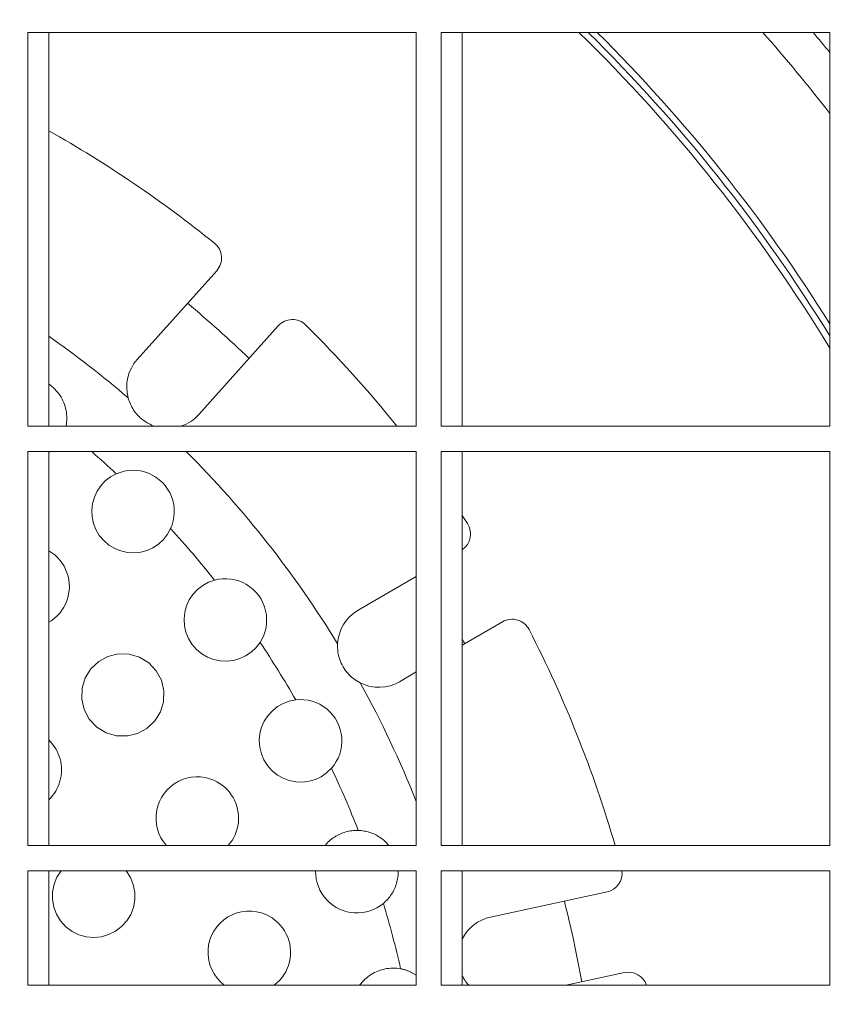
# Model space of a CAD drawing. Header units: metres. Extents: x 1306 to 1412, y -79 to 41.
# Tile 362 of 656: x 1360.8785 to 1360.9433, y -16.9475 to -16.87. Entities that reach past the tile are written whole.
import ezdxf

# ---------------------------------------------------------------- set-up
doc = ezdxf.new("R2010")
doc.units = ezdxf.units.M
doc.header["$PDMODE"] = 65
doc.linetypes.add('AUSGEZOGEN', pattern=[0])
doc.layers.add('XR$3$Maßlinie 1_50', color=7, linetype='AUSGEZOGEN', lineweight=25)
doc.layers.add('XR$4$Möblierung', color=4, linetype='AUSGEZOGEN', lineweight=13)
doc.styles.add('ARIAL', font='arial.ttf')
doc.dimstyles.new('DIMSTYLE_11', dxfattribs={"dimtxt": 0.15, "dimasz": 0.03000000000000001, "dimexe": 0, "dimexo": 0, "dimgap": 0.075, "dimtad": 2, "dimrnd": 0.005, "dimzin": 4, "dimdsep": 46, "dimtxsty": 'ARIAL', "dimblk1": 'ALL_ML_STRICH', "dimblk2": 'ALL_ML_STRICH', "dimsah": 1, "dimcen": 0, "dimclrd": 3, "dimclre": 3, "dimclrt": 3, "dimadec": 0, "dimazin": 0, "dimtfac": 1, "dimtdec": 0, "dimtix": 1, "dimtmove": 2, "dimatfit": 3, "dimfxl": 0, "dimtzin": 0, "dimlwd": 0, "dimlwe": 25, "dimarcsym": 0})
doc.dimstyles.new('DIMSTYLE_12', dxfattribs={"dimtxt": 0.15, "dimasz": 0.03000000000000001, "dimexe": 0, "dimexo": 0, "dimgap": 0.075, "dimtad": 2, "dimdec": 3, "dimrnd": 0.005, "dimzin": 4, "dimdsep": 46, "dimtxsty": 'ARIAL', "dimblk1": 'ALL_ML_STRICH', "dimblk2": 'ALL_ML_STRICH', "dimsah": 1, "dimcen": 0, "dimclrd": 3, "dimclre": 3, "dimclrt": 3, "dimadec": 0, "dimazin": 0, "dimtfac": 1, "dimtdec": 0, "dimtix": 1, "dimtmove": 2, "dimatfit": 3, "dimfxl": 0, "dimtzin": 0, "dimlwd": 0, "dimlwe": 25, "dimarcsym": 0})
doc.dimstyles.new('DIMSTYLE_24', dxfattribs={"dimtxt": 0.225, "dimasz": 0.15, "dimexe": 0, "dimexo": 0, "dimgap": 0.1125, "dimtad": 2, "dimrnd": 0.005, "dimzin": 4, "dimdsep": 46, "dimtxsty": 'ARIAL', "dimblk1": 'ALL_ML_STRICH', "dimblk2": 'ALL_ML_STRICH', "dimsah": 1, "dimcen": 0, "dimclrd": 3, "dimclre": 3, "dimclrt": 3, "dimadec": 0, "dimazin": 0, "dimtfac": 1, "dimtdec": 0, "dimtix": 1, "dimtmove": 2, "dimatfit": 3, "dimfxl": 0, "dimtzin": 0, "dimlwd": 0, "dimlwe": 25, "dimarcsym": 0})
doc.dimstyles.new('DIMSTYLE_6', dxfattribs={"dimtxt": 0.15, "dimasz": 0.15, "dimexe": 0, "dimexo": 0, "dimgap": 0.075, "dimtad": 2, "dimrnd": 0.005, "dimzin": 4, "dimdsep": 46, "dimtxsty": 'ARIAL', "dimblk1": 'ALL_ML_STRICH', "dimblk2": 'ALL_ML_STRICH', "dimsah": 1, "dimcen": 0, "dimclrd": 3, "dimclre": 3, "dimclrt": 3, "dimadec": 0, "dimazin": 0, "dimtfac": 1, "dimtdec": 0, "dimtix": 1, "dimtmove": 2, "dimatfit": 3, "dimfxl": 0, "dimtzin": 0, "dimlwd": 0, "dimlwe": 25, "dimarcsym": 0})
doc.dimstyles.new('DIMSTYLE_9', dxfattribs={"dimtxt": 0.15, "dimasz": 0.03000000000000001, "dimexe": 0, "dimexo": 0, "dimgap": 0.075, "dimtad": 2, "dimdec": 1, "dimlfac": 100, "dimrnd": 0.5, "dimzin": 4, "dimdsep": 46, "dimtxsty": 'ARIAL', "dimblk1": 'ALL_ML_STRICH', "dimblk2": 'ALL_ML_STRICH', "dimsah": 1, "dimcen": 0, "dimclrd": 3, "dimclre": 3, "dimclrt": 3, "dimadec": 0, "dimazin": 0, "dimtfac": 1, "dimtdec": 0, "dimtix": 1, "dimtmove": 2, "dimatfit": 3, "dimfxl": 0, "dimtvp": 1.2, "dimtzin": 0, "dimlwd": 0, "dimlwe": 25, "dimarcsym": 0})

# ---------------------------------------------------------------- blocks, each defined once
blk = doc.blocks.new('ALL_ML_STRICH')
at = {"color": 0, "linetype": 'ByBlock', "lineweight": -2}
for p, q in [((0, -0.5), (0, 0.5)), ((-0.3, -0.3), (0.3, 0.3)), ((-1, 0), (0.5, 0))]:
    blk.add_line(p, q, dxfattribs=at)
blk = doc.blocks.new('*D765')
at = {"layer": 'DEFPOINTS', "color": 3, "linetype": 'AUSGEZOGEN', "lineweight": 25, "transparency": 33554687}
for p in [(1342.770147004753, -10.15909497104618), (1342.770147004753, -20.11080697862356), (1361.060147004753, -20.30015715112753)]:
    blk.add_point(p, dxfattribs=at)
at = {"layer": 'XR$3$Maßlinie 1_50', "color": 3, "linetype": 'AUSGEZOGEN', "lineweight": -2, "transparency": 33554687}
for p, q in [((1342.770147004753, -10.20909497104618), (1342.770147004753, -10.15909497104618)), ((1342.770147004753, -10.15909497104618), (1361.060147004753, -10.15909497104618)), ((1361.060147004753, -10.20909497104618), (1361.060147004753, -10.15909497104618))]:
    blk.add_line(p, q, dxfattribs=at)
at = {"layer": 'XR$3$Maßlinie 1_50', "color": 3, "linetype": 'AUSGEZOGEN', "lineweight": 25, "transparency": 33554687, "xscale": 0.03000000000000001, "yscale": 0.03000000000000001, "zscale": 0.03000000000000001, "rotation": 180}
blk.add_blockref('ALL_ML_STRICH', (1342.770147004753, -10.15909497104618), dxfattribs=at)
at = {"layer": 'XR$3$Maßlinie 1_50', "color": 3, "linetype": 'AUSGEZOGEN', "lineweight": 25, "transparency": 33554687, "xscale": 0.03000000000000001, "yscale": 0.03000000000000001, "zscale": 0.03000000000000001}
blk.add_blockref('ALL_ML_STRICH', (1361.060147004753, -10.15909497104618), dxfattribs=at)
at = {"layer": 'XR$3$Maßlinie 1_50', "color": 3, "linetype": 'AUSGEZOGEN', "lineweight": 25, "transparency": 33554687, "insert": (1351.919076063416, -10.03153699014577), "char_height": 0.15, "width": 0.6, "attachment_point": 5, "style": 'ARIAL'}
blk.add_mtext('\\W0.80;\\A1;{\\A1;{18.29\\H0.099000;\\S^ ;}}', dxfattribs=at)
blk = doc.blocks.new('*D766')
at = {"layer": 'DEFPOINTS', "color": 3, "linetype": 'AUSGEZOGEN', "lineweight": 25, "transparency": 33554687}
for p in [(1361.060147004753, -10.15909497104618), (1361.240147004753, -20.27659746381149), (1361.060147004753, -20.30015715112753)]:
    blk.add_point(p, dxfattribs=at)
at = {"layer": 'XR$3$Maßlinie 1_50', "color": 3, "linetype": 'AUSGEZOGEN', "lineweight": -2, "transparency": 33554687}
for p, q in [((1361.060147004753, -10.20909497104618), (1361.060147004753, -10.15909497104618)), ((1361.060147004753, -10.15909497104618), (1361.240147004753, -10.15909497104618)), ((1361.240147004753, -10.20909497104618), (1361.240147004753, -10.15909497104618))]:
    blk.add_line(p, q, dxfattribs=at)
at = {"layer": 'XR$3$Maßlinie 1_50', "color": 3, "linetype": 'AUSGEZOGEN', "lineweight": 25, "transparency": 33554687, "xscale": 0.03000000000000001, "yscale": 0.03000000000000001, "zscale": 0.03000000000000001, "rotation": 180}
blk.add_blockref('ALL_ML_STRICH', (1361.060147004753, -10.15909497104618), dxfattribs=at)
at = {"layer": 'XR$3$Maßlinie 1_50', "color": 3, "linetype": 'AUSGEZOGEN', "lineweight": 25, "transparency": 33554687, "xscale": 0.03000000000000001, "yscale": 0.03000000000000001, "zscale": 0.03000000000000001}
blk.add_blockref('ALL_ML_STRICH', (1361.240147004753, -10.15909497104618), dxfattribs=at)
at = {"layer": 'XR$3$Maßlinie 1_50', "color": 3, "linetype": 'AUSGEZOGEN', "lineweight": 25, "transparency": 33554687, "insert": (1361.144597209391, -10.01653699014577), "char_height": 0.15, "width": 0.4799999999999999, "attachment_point": 5, "style": 'ARIAL'}
blk.add_mtext('\\W0.80;\\A1;{\\A1;{18\\H0.099000;\\S^ ;}}', dxfattribs=at)
blk = doc.blocks.new('*D782')
at = {"layer": 'DEFPOINTS', "color": 3, "linetype": 'AUSGEZOGEN', "lineweight": 25, "transparency": 33554687}
for p in [(1343.120147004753, -10.95909497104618), (1343.120147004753, -20.11122102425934), (1361.060147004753, -20.50340109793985)]:
    blk.add_point(p, dxfattribs=at)
at = {"layer": 'XR$3$Maßlinie 1_50', "color": 3, "linetype": 'AUSGEZOGEN', "lineweight": -2, "transparency": 33554687}
for p, q in [((1343.120147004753, -11.00909497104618), (1343.120147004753, -10.95909497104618)), ((1343.120147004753, -10.95909497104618), (1361.060147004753, -10.95909497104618)), ((1361.060147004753, -11.00909497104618), (1361.060147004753, -10.95909497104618))]:
    blk.add_line(p, q, dxfattribs=at)
at = {"layer": 'XR$3$Maßlinie 1_50', "color": 3, "linetype": 'AUSGEZOGEN', "lineweight": 25, "transparency": 33554687, "xscale": 0.03000000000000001, "yscale": 0.03000000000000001, "zscale": 0.03000000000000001, "rotation": 180}
blk.add_blockref('ALL_ML_STRICH', (1343.120147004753, -10.95909497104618), dxfattribs=at)
at = {"layer": 'XR$3$Maßlinie 1_50', "color": 3, "linetype": 'AUSGEZOGEN', "lineweight": 25, "transparency": 33554687, "xscale": 0.03000000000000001, "yscale": 0.03000000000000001, "zscale": 0.03000000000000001}
blk.add_blockref('ALL_ML_STRICH', (1361.060147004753, -10.95909497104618), dxfattribs=at)
at = {"layer": 'XR$3$Maßlinie 1_50', "color": 3, "linetype": 'AUSGEZOGEN', "lineweight": 25, "transparency": 33554687, "insert": (1352.094444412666, -10.83153699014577), "char_height": 0.15, "width": 0.6, "attachment_point": 5, "style": 'ARIAL'}
blk.add_mtext('\\W0.80;\\A1;{\\A1;{17.94\\H0.099000;\\S^ ;}}', dxfattribs=at)
blk = doc.blocks.new('*D783')
at = {"layer": 'DEFPOINTS', "color": 3, "linetype": 'AUSGEZOGEN', "lineweight": 25, "transparency": 33554687}
for p in [(1361.060147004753, -10.95909497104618), (1361.060147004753, -20.50340109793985), (1361.240147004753, -20.60164563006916)]:
    blk.add_point(p, dxfattribs=at)
at = {"layer": 'XR$3$Maßlinie 1_50', "color": 3, "linetype": 'AUSGEZOGEN', "lineweight": -2, "transparency": 33554687}
for p, q in [((1361.060147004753, -11.00909497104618), (1361.060147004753, -10.95909497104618)), ((1361.060147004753, -10.95909497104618), (1361.240147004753, -10.95909497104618)), ((1361.240147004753, -11.00909497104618), (1361.240147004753, -10.95909497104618))]:
    blk.add_line(p, q, dxfattribs=at)
at = {"layer": 'XR$3$Maßlinie 1_50', "color": 3, "linetype": 'AUSGEZOGEN', "lineweight": 25, "transparency": 33554687, "xscale": 0.03000000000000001, "yscale": 0.03000000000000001, "zscale": 0.03000000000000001, "rotation": 180}
blk.add_blockref('ALL_ML_STRICH', (1361.060147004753, -10.95909497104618), dxfattribs=at)
at = {"layer": 'XR$3$Maßlinie 1_50', "color": 3, "linetype": 'AUSGEZOGEN', "lineweight": 25, "transparency": 33554687, "xscale": 0.03000000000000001, "yscale": 0.03000000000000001, "zscale": 0.03000000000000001}
blk.add_blockref('ALL_ML_STRICH', (1361.240147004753, -10.95909497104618), dxfattribs=at)
at = {"layer": 'XR$3$Maßlinie 1_50', "color": 3, "linetype": 'AUSGEZOGEN', "lineweight": 25, "transparency": 33554687, "insert": (1361.144597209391, -10.81653699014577), "char_height": 0.15, "width": 0.4799999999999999, "attachment_point": 5, "style": 'ARIAL'}
blk.add_mtext('\\W0.80;\\A1;{\\A1;{18\\H0.099000;\\S^ ;}}', dxfattribs=at)
blk = doc.blocks.new('*D899')
at = {"layer": 'DEFPOINTS', "color": 3, "linetype": 'AUSGEZOGEN', "lineweight": 25, "transparency": 33554687}
for p in [(1342.770147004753, -8.559094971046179), (1361.240147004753, -14.91824644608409), (1342.770147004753, -18.60157549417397)]:
    blk.add_point(p, dxfattribs=at)
at = {"layer": 'XR$3$Maßlinie 1_50', "color": 3, "linetype": 'AUSGEZOGEN', "lineweight": -2, "transparency": 33554687}
for p, q in [((1342.770147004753, -9.15909497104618), (1342.770147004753, -8.559094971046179)), ((1342.770147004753, -8.559094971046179), (1361.240147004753, -8.559094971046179)), ((1361.240147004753, -9.15909497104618), (1361.240147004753, -8.559094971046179))]:
    blk.add_line(p, q, dxfattribs=at)
at = {"layer": 'XR$3$Maßlinie 1_50', "color": 3, "linetype": 'AUSGEZOGEN', "lineweight": 25, "transparency": 33554687, "xscale": 0.15, "yscale": 0.15, "zscale": 0.15, "rotation": 180}
blk.add_blockref('ALL_ML_STRICH', (1342.770147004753, -8.559094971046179), dxfattribs=at)
at = {"layer": 'XR$3$Maßlinie 1_50', "color": 3, "linetype": 'AUSGEZOGEN', "lineweight": 25, "transparency": 33554687, "xscale": 0.15, "yscale": 0.15, "zscale": 0.15}
blk.add_blockref('ALL_ML_STRICH', (1361.240147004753, -8.559094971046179), dxfattribs=at)
at = {"layer": 'XR$3$Maßlinie 1_50', "color": 3, "linetype": 'AUSGEZOGEN', "lineweight": 25, "transparency": 33554687, "insert": (1352.011101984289, -8.392604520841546), "char_height": 0.225, "width": 0.8999999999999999, "attachment_point": 5, "style": 'ARIAL'}
blk.add_mtext('\\W0.80;\\A1;{\\fArial|i0|b1;\\A1;{18.47\\H0.148500;\\S^ ;}}', dxfattribs=at)
blk = doc.blocks.new('*D929')
at = {"layer": 'DEFPOINTS', "color": 3, "linetype": 'AUSGEZOGEN', "lineweight": 25, "transparency": 33554687}
for p in [(1362.146242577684, -15.15824644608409), (1340.424074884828, -17.54324644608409), (1364.271242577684, -17.54324644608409)]:
    blk.add_point(p, dxfattribs=at)
at = {"layer": 'XR$3$Maßlinie 1_50', "color": 3, "linetype": 'AUSGEZOGEN', "lineweight": -2, "transparency": 33554687}
for p, q in [((1340.474074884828, -15.15824644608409), (1340.424074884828, -15.15824644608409)), ((1340.424074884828, -17.54324644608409), (1340.424074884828, -15.15824644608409)), ((1340.474074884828, -17.54324644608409), (1340.424074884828, -17.54324644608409))]:
    blk.add_line(p, q, dxfattribs=at)
at = {"layer": 'XR$3$Maßlinie 1_50', "color": 3, "linetype": 'AUSGEZOGEN', "lineweight": 25, "transparency": 33554687, "xscale": 0.03000000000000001, "yscale": 0.03000000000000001, "zscale": 0.03000000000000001}
for p, rotation in [((1340.424074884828, -15.15824644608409), 90), ((1340.424074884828, -17.54324644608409), 270)]:
    blk.add_blockref('ALL_ML_STRICH', p, dxfattribs=dict(at, rotation=rotation))
at = {"layer": 'XR$3$Maßlinie 1_50', "color": 3, "linetype": 'AUSGEZOGEN', "lineweight": 25, "transparency": 33554687, "insert": (1340.29641458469, -16.32984057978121), "char_height": 0.15, "width": 0.6, "attachment_point": 5, "rotation": 90, "style": 'ARIAL'}
blk.add_mtext('\\W0.80;\\A1;{\\A1;{2.38\\H0.099000;\\S5^ ;}}', dxfattribs=at)
blk = doc.blocks.new('*D938')
at = {"layer": 'DEFPOINTS', "color": 3, "linetype": 'AUSGEZOGEN', "lineweight": 25, "transparency": 33554687}
for p in [(1364.96914176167, -15.15824644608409), (1338.824074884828, -20.29324644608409), (1364.656959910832, -20.29324644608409)]:
    blk.add_point(p, dxfattribs=at)
at = {"layer": 'XR$3$Maßlinie 1_50', "color": 3, "linetype": 'AUSGEZOGEN', "lineweight": -2, "transparency": 33554687}
for p, q in [((1338.874074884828, -15.15824644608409), (1338.824074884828, -15.15824644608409)), ((1338.824074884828, -20.29324644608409), (1338.824074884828, -15.15824644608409)), ((1338.874074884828, -20.29324644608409), (1338.824074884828, -20.29324644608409))]:
    blk.add_line(p, q, dxfattribs=at)
at = {"layer": 'XR$3$Maßlinie 1_50', "color": 3, "linetype": 'AUSGEZOGEN', "lineweight": 25, "transparency": 33554687, "xscale": 0.03000000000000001, "yscale": 0.03000000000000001, "zscale": 0.03000000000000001}
for p, rotation in [((1338.824074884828, -15.15824644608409), 90), ((1338.824074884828, -20.29324644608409), 270)]:
    blk.add_blockref('ALL_ML_STRICH', p, dxfattribs=dict(at, rotation=rotation))
at = {"layer": 'XR$3$Maßlinie 1_50', "color": 3, "linetype": 'AUSGEZOGEN', "lineweight": 25, "transparency": 33554687, "insert": (1338.696414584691, -17.70484057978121), "char_height": 0.15, "width": 0.6, "attachment_point": 5, "rotation": 90, "style": 'ARIAL'}
blk.add_mtext('\\W0.80;\\A1;{\\A1;{5.13\\H0.099000;\\S5^ ;}}', dxfattribs=at)
blk = doc.blocks.new('*D963')
at = {"layer": 'DEFPOINTS', "color": 3, "linetype": 'AUSGEZOGEN', "lineweight": 25, "transparency": 33554687}
for p in [(1360.315868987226, -16.2182464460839), (1360.170906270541, -17.81824644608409), (1361.000147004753, -17.81824644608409)]:
    blk.add_point(p, dxfattribs=at)
at = {"layer": 'XR$3$Maßlinie 1_50', "color": 3, "linetype": 'AUSGEZOGEN', "lineweight": -2, "transparency": 33554687}
for p, q in [((1360.220906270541, -16.2182464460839), (1360.170906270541, -16.2182464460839)), ((1360.170906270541, -17.81824644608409), (1360.170906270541, -16.2182464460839)), ((1360.220906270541, -17.81824644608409), (1360.170906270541, -17.81824644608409))]:
    blk.add_line(p, q, dxfattribs=at)
at = {"layer": 'XR$3$Maßlinie 1_50', "color": 3, "linetype": 'AUSGEZOGEN', "lineweight": 25, "transparency": 33554687, "xscale": 0.15, "yscale": 0.15, "zscale": 0.15}
for p, rotation in [((1360.170906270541, -16.2182464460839), 90), ((1360.170906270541, -17.81824644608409), 270)]:
    blk.add_blockref('ALL_ML_STRICH', p, dxfattribs=dict(at, rotation=rotation))
at = {"layer": 'XR$3$Maßlinie 1_50', "color": 3, "linetype": 'AUSGEZOGEN', "lineweight": 25, "transparency": 33554687, "insert": (1360.043348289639, -17.00937332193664), "char_height": 0.15, "width": 0.4799999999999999, "attachment_point": 5, "rotation": 90, "style": 'ARIAL'}
blk.add_mtext('\\W0.80;\\A1;{\\A1;{1.60\\H0.099000;\\S^ ;}}', dxfattribs=at)
blk = doc.blocks.new('*D1085')
at = {"layer": 'DEFPOINTS', "color": 3, "linetype": 'AUSGEZOGEN', "lineweight": 25, "transparency": 33554687}
for p in [(1366.101203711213, -15.15824644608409), (1339.624074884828, -17.54324644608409), (1365.92579072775, -17.54324644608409)]:
    blk.add_point(p, dxfattribs=at)
at = {"layer": 'XR$3$Maßlinie 1_50', "color": 3, "linetype": 'AUSGEZOGEN', "lineweight": -2, "transparency": 33554687}
for p, q in [((1339.674074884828, -15.15824644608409), (1339.624074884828, -15.15824644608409)), ((1339.624074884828, -17.54324644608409), (1339.624074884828, -15.15824644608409)), ((1339.674074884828, -17.54324644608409), (1339.624074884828, -17.54324644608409))]:
    blk.add_line(p, q, dxfattribs=at)
at = {"layer": 'XR$3$Maßlinie 1_50', "color": 3, "linetype": 'AUSGEZOGEN', "lineweight": 25, "transparency": 33554687, "xscale": 0.03000000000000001, "yscale": 0.03000000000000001, "zscale": 0.03000000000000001}
for p, rotation in [((1339.624074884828, -15.15824644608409), 90), ((1339.624074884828, -17.54324644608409), 270)]:
    blk.add_blockref('ALL_ML_STRICH', p, dxfattribs=dict(at, rotation=rotation))
at = {"layer": 'XR$3$Maßlinie 1_50', "color": 3, "linetype": 'AUSGEZOGEN', "lineweight": 25, "transparency": 33554687, "insert": (1339.49641458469, -16.3298405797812), "char_height": 0.15, "width": 0.6, "attachment_point": 5, "rotation": 90, "style": 'ARIAL'}
blk.add_mtext('\\W0.80;\\A1;{\\A1;{2.38\\H0.099000;\\S5^ ;}}', dxfattribs=at)
blk = doc.blocks.new('COMPLEXOBJECT_326')
at = {"layer": 'XR$4$Möblierung', "color": 52, "linetype": 'AUSGEZOGEN', "lineweight": 13, "transparency": 33554687}
for p, q in [((1360.8791655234, -16.87099408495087), (1360.8791655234, -16.90199408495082)), ((1360.909743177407, -16.87099408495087), (1360.8791655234, -16.87099408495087)), ((1360.880810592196, -16.90199408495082), (1360.880810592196, -16.87099408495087)), ((1360.909743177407, -16.90199408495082), (1360.909743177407, -16.87099408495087)), ((1360.911715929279, -16.87099408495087), (1360.911715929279, -16.90199408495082)), ((1360.942293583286, -16.87099408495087), (1360.911715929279, -16.87099408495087)), ((1360.913360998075, -16.90199408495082), (1360.913360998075, -16.87099408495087)), ((1360.942293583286, -16.90199408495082), (1360.942293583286, -16.87099408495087)), ((1360.887775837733, -16.89674548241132), (1360.894032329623, -16.88975785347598)), ((1360.898874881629, -16.89409371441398), (1360.892618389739, -16.90108134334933)), ((1360.8791655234, -16.90199408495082), (1360.909743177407, -16.90199408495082)), ((1360.911715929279, -16.90199408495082), (1360.942293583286, -16.90199408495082)), ((1360.8791655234, -16.90399408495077), (1360.8791655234, -16.93499408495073)), ((1360.909743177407, -16.90399408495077), (1360.8791655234, -16.90399408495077)), ((1360.880810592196, -16.93499408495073), (1360.880810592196, -16.90399408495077)), ((1360.909743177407, -16.93499408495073), (1360.909743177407, -16.90399408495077)), ((1360.911715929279, -16.90399408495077), (1360.911715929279, -16.93499408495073)), ((1360.942293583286, -16.90399408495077), (1360.911715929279, -16.90399408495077)), ((1360.913360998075, -16.93499408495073), (1360.913360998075, -16.90399408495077)), ((1360.942293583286, -16.93499408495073), (1360.942293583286, -16.90399408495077)), ((1360.905160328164, -16.91648133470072), (1360.909743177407, -16.9138183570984)), ((1360.916535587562, -16.91738914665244), (1360.913360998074, -16.91923382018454)), ((1360.909743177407, -16.92133604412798), (1360.908426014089, -16.92210141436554)), ((1360.8791655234, -16.93499408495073), (1360.909743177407, -16.93499408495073)), ((1360.911715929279, -16.93499408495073), (1360.942293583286, -16.93499408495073)), ((1360.8791655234, -16.93699408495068), (1360.8791655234, -16.94599408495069)), ((1360.909743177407, -16.93699408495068), (1360.8791655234, -16.93699408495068)), ((1360.880810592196, -16.94599408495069), (1360.880810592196, -16.93699408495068)), ((1360.909743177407, -16.94599408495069), (1360.909743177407, -16.93699408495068)), ((1360.911715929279, -16.93699408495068), (1360.911715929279, -16.94599408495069)), ((1360.942293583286, -16.93699408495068), (1360.911715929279, -16.93699408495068)), ((1360.913360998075, -16.94599408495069), (1360.913360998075, -16.93699408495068)), ((1360.942293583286, -16.94599408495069), (1360.942293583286, -16.93699408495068)), ((1360.915595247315, -16.9406233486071), (1360.924764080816, -16.93864771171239)), ((1360.926133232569, -16.94500187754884), (1360.921528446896, -16.94599408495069)), ((1360.909743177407, -16.94599408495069), (1360.8791655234, -16.94599408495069)), ((1360.942293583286, -16.94599408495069), (1360.911715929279, -16.94599408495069))]:
    blk.add_line(p, q, dxfattribs=at)
for points in [[(1360.88081059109, -16.89867101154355), (1360.880940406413, -16.89876399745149), (1360.881065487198, -16.89886323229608), (1360.881185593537, -16.89896854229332), (1360.881300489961, -16.89907973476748), (1360.881409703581, -16.89919636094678), (1360.881512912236, -16.8993180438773), (1360.881609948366, -16.89944453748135), (1360.881700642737, -16.89957560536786), (1360.881784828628, -16.89971099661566), (1360.881862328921, -16.8998504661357), (1360.881932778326, -16.89999333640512), (1360.881995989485, -16.90013910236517), (1360.882051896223, -16.90028749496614), (1360.882100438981, -16.9004382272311), (1360.882141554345, -16.90059102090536), (1360.882175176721, -16.9007455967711), (1360.882201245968, -16.9009016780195), (1360.882219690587, -16.90105888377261), (1360.882230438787, -16.90121624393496), (1360.882233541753, -16.90137335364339), (1360.882229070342, -16.90152995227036), (1360.882217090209, -16.90168578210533), (1360.882197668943, -16.90184058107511), (1360.882170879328, -16.90199408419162)], [(1360.889161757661, -16.90199408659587), (1360.889036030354, -16.90194893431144), (1360.888912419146, -16.90189872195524), (1360.888791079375, -16.90184352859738), (1360.888672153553, -16.90178343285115), (1360.88855579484, -16.90171851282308), (1360.888442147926, -16.90164884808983), (1360.888331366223, -16.90157452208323), (1360.888223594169, -16.90149560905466), (1360.888118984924, -16.90141218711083), (1360.888017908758, -16.90132454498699), (1360.887920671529, -16.90123296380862), (1360.887827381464, -16.90113756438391), (1360.887738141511, -16.90103849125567), (1360.887653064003, -16.90093586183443), (1360.887572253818, -16.9008298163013), (1360.887495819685, -16.90072048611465), (1360.887423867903, -16.90060799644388), (1360.887356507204, -16.90049247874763), (1360.88729391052, -16.90037420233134), (1360.887236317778, -16.90025363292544), (1360.887183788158, -16.90013093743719), (1360.887136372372, -16.90000628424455), (1360.887094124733, -16.89987982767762), (1360.887057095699, -16.89975173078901)], [(1360.880885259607, -16.90399353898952), (1360.8808728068, -16.90400240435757), (1360.880860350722, -16.90401126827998), (1360.8808478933, -16.9040201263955), (1360.880835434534, -16.90402897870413), (1360.880822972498, -16.90403782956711), (1360.88081050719, -16.90404667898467), (1360.880841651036, -16.90402452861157), (1360.880835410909, -16.90402894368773), (1360.880822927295, -16.9040377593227), (1360.880819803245, -16.90403995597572), (1360.880816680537, -16.90404215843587), (1360.880824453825, -16.90403659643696), (1360.880844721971, -16.90402224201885), (1360.880841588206, -16.90402442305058), (1360.880832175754, -16.90403095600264), (1360.88083531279, -16.90402877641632), (1360.880832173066, -16.90403094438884), (1360.880822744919, -16.90403743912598), (1360.880825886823, -16.90403527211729), (1360.880822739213, -16.90403743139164), (1360.880813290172, -16.90404389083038), (1360.880816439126, -16.90404173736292), (1360.880819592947, -16.9040395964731), (1360.880810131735, -16.90404602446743)], [(1360.890405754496, -16.91005221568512), (1360.890159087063, -16.91049792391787), (1360.889837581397, -16.91091035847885), (1360.889450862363, -16.9112675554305), (1360.88901571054, -16.9115552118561), (1360.88855456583, -16.91176538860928), (1360.8880593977, -16.91190111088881), (1360.887532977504, -16.91195910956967), (1360.886999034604, -16.91192902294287), (1360.886481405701, -16.91181346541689), (1360.886002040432, -16.9116220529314), (1360.885550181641, -16.91134936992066), (1360.885138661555, -16.91099957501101), (1360.884791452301, -16.9105846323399), (1360.884521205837, -16.91012734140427), (1360.884334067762, -16.90964742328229), (1360.884223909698, -16.90913197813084), (1360.884197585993, -16.90859888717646), (1360.884259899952, -16.90807174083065), (1360.884401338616, -16.90757332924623), (1360.884613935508, -16.90711650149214), (1360.88490360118, -16.90668661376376), (1360.885262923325, -16.90630255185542), (1360.885679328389, -16.90598290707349), (1360.886131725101, -16.90573789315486)], [(1360.886131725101, -16.90573789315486), (1360.886431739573, -16.90562265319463), (1360.886743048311, -16.90553730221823), (1360.887063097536, -16.90548304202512), (1360.887387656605, -16.90546096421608), (1360.887714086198, -16.90547154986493), (1360.888038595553, -16.90551499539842), (1360.888356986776, -16.90559083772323), (1360.88866675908, -16.90569856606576), (1360.888965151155, -16.90583753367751), (1360.889247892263, -16.90600592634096), (1360.889512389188, -16.90620223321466), (1360.889755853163, -16.90642451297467), (1360.889975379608, -16.90667009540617), (1360.890169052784, -16.90693685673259), (1360.890334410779, -16.90722129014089), (1360.89047010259, -16.90752080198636), (1360.890574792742, -16.90783236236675), (1360.89064721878, -16.90815142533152), (1360.890687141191, -16.90847533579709), (1360.890694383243, -16.90880159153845), (1360.890668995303, -16.90912600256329), (1360.890611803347, -16.90944403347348), (1360.890523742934, -16.9097534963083), (1360.890405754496, -16.91005221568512)], [(1360.880810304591, -16.91179656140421), (1360.88105087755, -16.91195015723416), (1360.881280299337, -16.91212616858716), (1360.881494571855, -16.91232303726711), (1360.881689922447, -16.91253900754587), (1360.88186426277, -16.9127707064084), (1360.882016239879, -16.91301406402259), (1360.882144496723, -16.91326501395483), (1360.88224807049, -16.91352046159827), (1360.882329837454, -16.91378728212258), (1360.882389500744, -16.91406475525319), (1360.882425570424, -16.91434916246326), (1360.882436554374, -16.9146367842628), (1360.88242129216, -16.91492391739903), (1360.882380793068, -16.91520696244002), (1360.882316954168, -16.91548235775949), (1360.88223167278, -16.91574654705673), (1360.882126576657, -16.91599658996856), (1360.881998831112, -16.9162393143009), (1360.881848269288, -16.91647480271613), (1360.881676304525, -16.91669946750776), (1360.881484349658, -16.91690971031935), (1360.881273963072, -16.91710207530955), (1360.881048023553, -16.91727451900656), (1360.880810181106, -16.91742577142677)], [(1360.897444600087, -16.91900910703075), (1360.89712517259, -16.91942411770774), (1360.896740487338, -16.91978430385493), (1360.896307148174, -16.92007501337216), (1360.89584779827, -16.92028827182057), (1360.895355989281, -16.92042697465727), (1360.894832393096, -16.92048891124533), (1360.894300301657, -16.92046372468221), (1360.893783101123, -16.92035322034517), (1360.893303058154, -16.92016708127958), (1360.892850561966, -16.91990029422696), (1360.892436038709, -16.91955562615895), (1360.892083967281, -16.91914429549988), (1360.891807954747, -16.91868813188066), (1360.891615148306, -16.91820838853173), (1360.891499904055, -16.91769265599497), (1360.891468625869, -16.91715746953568), (1360.891526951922, -16.91662696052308), (1360.891665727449, -16.91612444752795), (1360.891876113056, -16.91566448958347), (1360.892163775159, -16.91523215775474), (1360.892521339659, -16.9148455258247), (1360.892936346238, -16.91452372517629), (1360.893387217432, -16.9142761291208), (1360.893861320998, -16.91410596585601)], [(1360.893861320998, -16.91410596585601), (1360.894175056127, -16.91403674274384), (1360.894495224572, -16.91399875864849), (1360.894819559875, -16.91399274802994), (1360.895144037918, -16.91401925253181), (1360.895464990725, -16.9140782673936), (1360.895779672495, -16.91416960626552), (1360.896083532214, -16.9142921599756), (1360.896373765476, -16.91444482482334), (1360.896647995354, -16.91462659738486), (1360.896902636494, -16.9148353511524), (1360.897134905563, -16.91506885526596), (1360.897342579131, -16.91532498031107), (1360.897523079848, -16.91560057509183), (1360.897674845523, -16.91589322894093), (1360.897795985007, -16.91619918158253), (1360.897885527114, -16.91651561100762), (1360.897942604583, -16.91683927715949), (1360.897966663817, -16.91716554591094), (1360.897957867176, -16.91749177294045), (1360.897916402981, -16.91781545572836), (1360.89784294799, -16.91813246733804), (1360.897738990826, -16.91843842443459), (1360.897605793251, -16.91873130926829), (1360.897444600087, -16.91900910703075)], [(1360.905336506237, -16.9221966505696), (1360.905197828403, -16.92212287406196), (1360.905062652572, -16.92204234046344), (1360.904931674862, -16.92195545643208), (1360.904805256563, -16.92186250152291), (1360.904683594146, -16.92176365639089), (1360.904566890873, -16.92165910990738), (1360.904455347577, -16.9215490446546), (1360.90434916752, -16.92143364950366), (1360.904248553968, -16.92131311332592), (1360.904153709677, -16.92118761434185), (1360.904065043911, -16.9210576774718), (1360.903982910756, -16.92092383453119), (1360.903907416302, -16.92078634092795), (1360.903838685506, -16.92064544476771), (1360.903776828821, -16.92050140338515), (1360.903721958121, -16.92035445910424), (1360.903674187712, -16.9202048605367), (1360.903633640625, -16.92005286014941), (1360.903600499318, -16.91989910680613), (1360.903574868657, -16.91974418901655), (1360.903556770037, -16.91958837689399), (1360.903546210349, -16.91943194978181), (1360.903543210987, -16.91927517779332), (1360.903547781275, -16.91911834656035)], [(1360.903069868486, -16.92891504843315), (1360.902688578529, -16.92928041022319), (1360.902257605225, -16.92957646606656), (1360.901799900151, -16.92979512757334), (1360.901312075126, -16.92993863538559), (1360.900791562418, -16.9300064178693), (1360.900261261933, -16.92998817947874), (1360.899744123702, -16.92988463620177), (1360.899262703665, -16.92970558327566), (1360.898809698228, -16.92944711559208), (1360.898391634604, -16.9291100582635), (1360.898033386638, -16.92870477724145), (1360.897749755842, -16.92825164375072), (1360.897548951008, -16.92777353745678), (1360.897426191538, -16.92725932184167), (1360.897387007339, -16.92672277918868), (1360.897438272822, -16.92618858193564), (1360.897571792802, -16.92568060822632), (1360.897777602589, -16.9252159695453), (1360.898061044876, -16.92477970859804), (1360.898415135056, -16.92438830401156), (1360.898827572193, -16.92406149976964), (1360.899276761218, -16.92380892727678), (1360.899748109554, -16.92363438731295), (1360.900257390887, -16.92353260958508)], [(1360.900257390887, -16.92353260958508), (1360.900577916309, -16.92351091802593), (1360.900900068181, -16.92352106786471), (1360.901221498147, -16.92356341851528), (1360.901538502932, -16.92363798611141), (1360.901846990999, -16.92374411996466), (1360.902144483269, -16.92388127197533), (1360.902426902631, -16.92404783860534), (1360.902691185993, -16.92424208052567), (1360.902935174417, -16.92446259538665), (1360.903155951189, -16.92470704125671), (1360.903350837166, -16.92497255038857), (1360.903518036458, -16.92525678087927), (1360.903655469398, -16.92555622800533), (1360.903761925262, -16.92586824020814), (1360.903836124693, -16.92618885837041), (1360.903877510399, -16.9265151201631), (1360.90388570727, -16.92684367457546), (1360.903860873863, -16.92716986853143), (1360.903803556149, -16.92749113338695), (1360.903714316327, -16.92780501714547), (1360.903594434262, -16.92810754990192), (1360.903446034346, -16.92839460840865), (1360.903270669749, -16.92866437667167), (1360.903069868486, -16.92891504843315)], [(1360.880810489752, -16.92668779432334), (1360.88096784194, -16.92684810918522), (1360.881113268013, -16.92701913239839), (1360.881246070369, -16.9271990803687), (1360.881365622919, -16.92738610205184), (1360.881471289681, -16.92757836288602), (1360.881562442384, -16.92777401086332), (1360.881638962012, -16.92797251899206), (1360.881702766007, -16.92817873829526), (1360.881753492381, -16.92839183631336), (1360.881790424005, -16.92861006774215), (1360.881812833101, -16.92883168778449), (1360.881819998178, -16.92905494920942), (1360.88181130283, -16.92927811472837), (1360.881787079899, -16.92949947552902), (1360.881748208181, -16.92971735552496), (1360.881695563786, -16.92993006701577), (1360.8816300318, -16.93013593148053), (1360.881552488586, -16.93033326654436), (1360.881462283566, -16.93052383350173), (1360.881357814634, -16.93071124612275), (1360.881239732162, -16.93089387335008), (1360.881108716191, -16.93107003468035), (1360.880965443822, -16.9312380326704), (1360.880810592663, -16.93139618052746)], [(1360.890075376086, -16.9349940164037), (1360.889842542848, -16.93469761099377), (1360.889646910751, -16.9343803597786), (1360.889491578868, -16.93405099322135), (1360.889375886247, -16.93370845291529), (1360.889297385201, -16.93334625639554), (1360.88925946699, -16.93297267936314), (1360.889265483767, -16.93259616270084), (1360.889315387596, -16.93222498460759), (1360.889405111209, -16.93186725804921), (1360.889530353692, -16.93153107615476), (1360.889692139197, -16.93121265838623), (1360.889892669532, -16.93090695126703), (1360.890128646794, -16.93062186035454), (1360.890396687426, -16.93036519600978), (1360.890691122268, -16.93014231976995), (1360.891003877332, -16.92995597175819), (1360.891326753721, -16.92980877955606), (1360.891663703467, -16.92969886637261), (1360.892020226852, -16.92962454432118), (1360.892388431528, -16.92958949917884), (1360.892760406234, -16.92959728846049), (1360.893128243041, -16.92964804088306), (1360.89348406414, -16.92973830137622), (1360.89381998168, -16.92986444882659)], [(1360.89381998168, -16.92986444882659), (1360.894041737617, -16.92997309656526), (1360.894259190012, -16.93010131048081), (1360.894469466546, -16.93024804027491), (1360.894669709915, -16.93041223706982), (1360.894857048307, -16.93059286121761), (1360.89502894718, -16.93078855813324), (1360.895184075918, -16.93099675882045), (1360.895321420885, -16.93121460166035), (1360.895439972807, -16.93143922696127), (1360.895538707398, -16.93166777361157), (1360.895619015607, -16.93190362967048), (1360.895681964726, -16.93214961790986), (1360.895726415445, -16.93240297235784), (1360.895751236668, -16.93266092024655), (1360.895755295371, -16.93292069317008), (1360.89573791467, -16.93317955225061), (1360.89570011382, -16.93343482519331), (1360.895643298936, -16.93368384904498), (1360.895568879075, -16.9339239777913), (1360.895478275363, -16.93415254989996), (1360.89537020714, -16.93437293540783), (1360.895243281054, -16.93458833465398), (1360.895098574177, -16.93479616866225), (1360.894937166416, -16.93499382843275)], [(1360.902559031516, -16.93499449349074), (1360.902640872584, -16.93489822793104), (1360.902726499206, -16.93480511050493), (1360.90281578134, -16.93471545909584), (1360.902908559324, -16.93462955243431), (1360.903004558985, -16.93454755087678), (1360.903103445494, -16.9344695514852), (1360.903204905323, -16.93439565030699), (1360.903308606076, -16.9343259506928), (1360.903414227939, -16.93426055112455), (1360.903521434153, -16.9341995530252), (1360.903629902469, -16.9341430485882), (1360.903739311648, -16.93409115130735), (1360.903849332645, -16.93404394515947), (1360.903960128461, -16.93400135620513), (1360.904073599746, -16.93396263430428), (1360.904189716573, -16.93392782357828), (1360.904308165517, -16.93389706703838), (1360.904428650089, -16.93387050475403), (1360.904550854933, -16.93384828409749), (1360.904674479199, -16.93383054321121), (1360.90479922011, -16.93381742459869), (1360.904924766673, -16.93380907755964), (1360.905050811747, -16.93380564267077), (1360.905177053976, -16.93380724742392)], [(1360.905177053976, -16.93380724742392), (1360.905290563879, -16.93381293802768), (1360.905403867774, -16.93382259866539), (1360.905516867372, -16.93383622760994), (1360.905629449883, -16.93385383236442), (1360.905741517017, -16.93387541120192), (1360.905852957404, -16.93390095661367), (1360.905963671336, -16.93393048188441), (1360.90607355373, -16.93396397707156), (1360.906182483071, -16.93400144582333), (1360.906290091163, -16.9340427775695), (1360.906396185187, -16.93408791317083), (1360.906500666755, -16.93413680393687), (1360.906603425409, -16.9341894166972), (1360.906704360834, -16.93424570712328), (1360.906803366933, -16.93430564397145), (1360.906900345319, -16.93436917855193), (1360.906995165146, -16.93443625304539), (1360.907087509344, -16.93450666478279), (1360.907177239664, -16.93458029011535), (1360.907264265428, -16.93465706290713), (1360.907348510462, -16.9347369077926), (1360.907429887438, -16.93481973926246), (1360.907508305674, -16.93490549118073), (1360.907583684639, -16.93499408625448)], [(1360.886916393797, -16.93699440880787), (1360.887242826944, -16.93750962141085), (1360.887462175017, -16.93805899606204), (1360.887579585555, -16.93865523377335), (1360.887583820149, -16.93927159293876), (1360.887472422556, -16.93987149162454), (1360.887261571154, -16.94042093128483), (1360.886948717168, -16.94092969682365), (1360.886540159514, -16.94138181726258), (1360.886055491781, -16.94174713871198), (1360.885528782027, -16.94201100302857), (1360.884963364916, -16.94217365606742), (1360.88435916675, -16.94223345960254), (1360.883751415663, -16.94217770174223), (1360.883175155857, -16.94201479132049), (1360.882647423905, -16.94175293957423), (1360.882158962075, -16.94138638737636), (1360.881744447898, -16.9409292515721), (1360.881427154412, -16.9404100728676), (1360.881217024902, -16.93985717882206), (1360.881109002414, -16.93925766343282), (1360.881115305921, -16.93864128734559), (1360.881236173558, -16.93804454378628), (1360.881455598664, -16.9374997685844), (1360.881777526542, -16.93699455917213)], [(1360.907155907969, -16.93954875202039), (1360.906908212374, -16.93973614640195), (1360.906647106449, -16.93989736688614), (1360.906377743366, -16.94003119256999), (1360.906102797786, -16.94013725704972), (1360.905813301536, -16.94021889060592), (1360.9055117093, -16.940274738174), (1360.90520264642, -16.94030262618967), (1360.904890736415, -16.94030043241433), (1360.904580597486, -16.94026762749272), (1360.9042768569, -16.94020611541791), (1360.903984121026, -16.94011798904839), (1360.903706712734, -16.9400052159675), (1360.903437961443, -16.93986467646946), (1360.90317726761, -16.93969561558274), (1360.902929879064, -16.93949987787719), (1360.902701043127, -16.93927929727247), (1360.902495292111, -16.93903642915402), (1360.902314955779, -16.93877604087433), (1360.902161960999, -16.93850331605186), (1360.902038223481, -16.9382234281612), (1360.901942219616, -16.93793253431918), (1360.901872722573, -16.93762724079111), (1360.901831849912, -16.93731270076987), (1360.901821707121, -16.9369940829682)], [(1360.908320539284, -16.9369940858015), (1360.908320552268, -16.9371163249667), (1360.908315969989, -16.93723849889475), (1360.908306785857, -16.93736046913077), (1360.908293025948, -16.9374819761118), (1360.908274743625, -16.93760261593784), (1360.908251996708, -16.93772225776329), (1360.90822482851, -16.9378407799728), (1360.908193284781, -16.93795806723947), (1360.908157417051, -16.93807399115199), (1360.908117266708, -16.93818843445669), (1360.908072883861, -16.93830128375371), (1360.90802431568, -16.9384124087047), (1360.907971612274, -16.93852169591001), (1360.907914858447, -16.93862895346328), (1360.907854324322, -16.93873371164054), (1360.907790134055, -16.93883584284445), (1360.907722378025, -16.93893527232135), (1360.907651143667, -16.93903190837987), (1360.907576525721, -16.93912567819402), (1360.907498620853, -16.93921650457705), (1360.907417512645, -16.93930430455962), (1360.907333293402, -16.93938899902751), (1360.907246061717, -16.93947050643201), (1360.907155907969, -16.93954875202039)], [(1360.894634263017, -16.94599342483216), (1360.894329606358, -16.94573247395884), (1360.89405898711, -16.94543377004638), (1360.893828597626, -16.94510547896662), (1360.893642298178, -16.94475808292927), (1360.893502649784, -16.94439876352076), (1360.893405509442, -16.94401659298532), (1360.893353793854, -16.9436182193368), (1360.893351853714, -16.94321411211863), (1360.89340086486, -16.94281462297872), (1360.893496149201, -16.94242987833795), (1360.893632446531, -16.94206992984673), (1360.893811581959, -16.94172903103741), (1360.894034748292, -16.94140438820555), (1360.894297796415, -16.94110580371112), (1360.894596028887, -16.94084250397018), (1360.894920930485, -16.94061953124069), (1360.895262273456, -16.94044008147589), (1360.895614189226, -16.94030568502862), (1360.895988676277, -16.94021163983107), (1360.896379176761, -16.94016114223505), (1360.896776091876, -16.9401585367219), (1360.897169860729, -16.94020528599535), (1360.897550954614, -16.9402975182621), (1360.897909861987, -16.94043078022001)], [(1360.897909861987, -16.94043078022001), (1360.898153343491, -16.94055124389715), (1360.898391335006, -16.94069523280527), (1360.898620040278, -16.94086139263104), (1360.898835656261, -16.94104836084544), (1360.899034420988, -16.94125474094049), (1360.89921365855, -16.94147804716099), (1360.899371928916, -16.94171457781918), (1360.899507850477, -16.94196055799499), (1360.899620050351, -16.94221221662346), (1360.899709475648, -16.94247186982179), (1360.899777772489, -16.94274405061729), (1360.899823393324, -16.94302504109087), (1360.899844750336, -16.94331108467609), (1360.899840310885, -16.94359841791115), (1360.899809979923, -16.9438833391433), (1360.899755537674, -16.94416220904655), (1360.89967888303, -16.94443141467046), (1360.899581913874, -16.94468732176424), (1360.899464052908, -16.94493188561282), (1360.899323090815, -16.94517027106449), (1360.899160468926, -16.94539907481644), (1360.898977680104, -16.94561476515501), (1360.898776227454, -16.94581384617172), (1360.898558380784, -16.94599363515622)], [(1360.905287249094, -16.94599460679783), (1360.905380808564, -16.94587106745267), (1360.905480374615, -16.94575167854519), (1360.905585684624, -16.94563702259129), (1360.905696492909, -16.94552767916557), (1360.905812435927, -16.94542412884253), (1360.905932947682, -16.94532659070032), (1360.9060574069, -16.94523524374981), (1360.906185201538, -16.94515028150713), (1360.906315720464, -16.94507187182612), (1360.906448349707, -16.94500021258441), (1360.906582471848, -16.94493547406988), (1360.90671748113, -16.94487784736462), (1360.906854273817, -16.9448269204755), (1360.906995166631, -16.94478180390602), (1360.907139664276, -16.94474272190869), (1360.907287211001, -16.94470992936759), (1360.907437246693, -16.94468367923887), (1360.907589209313, -16.94466422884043), (1360.907742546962, -16.94465182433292), (1360.907896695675, -16.94464672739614), (1360.908051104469, -16.944649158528), (1360.90820523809, -16.94465899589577), (1360.908358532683, -16.94467609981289), (1360.908510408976, -16.94470036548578)], [(1360.908510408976, -16.94470036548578), (1360.908564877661, -16.94471088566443), (1360.90861917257, -16.94472232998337), (1360.908673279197, -16.94473470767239), (1360.908727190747, -16.94474801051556), (1360.908780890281, -16.94476224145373), (1360.908834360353, -16.94477739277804), (1360.908887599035, -16.9447934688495), (1360.908940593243, -16.94481046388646), (1360.908993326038, -16.94482838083), (1360.909045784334, -16.94484721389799), (1360.90909795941, -16.94486695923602), (1360.909149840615, -16.94488761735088), (1360.90920141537, -16.9449091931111), (1360.909252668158, -16.94493167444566), (1360.909303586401, -16.94495506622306), (1360.909354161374, -16.94497936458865), (1360.90940438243, -16.94500457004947), (1360.909454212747, -16.94503067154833), (1360.909503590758, -16.94505763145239), (1360.909552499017, -16.94508544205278), (1360.909600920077, -16.94511409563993), (1360.90964884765, -16.94514359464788), (1360.909696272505, -16.94517392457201), (1360.90974317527, -16.94520508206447)], [(1360.913881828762, -16.94599408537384), (1360.913830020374, -16.94593642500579), (1360.913805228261, -16.94590658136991), (1360.91375494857, -16.94584751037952), (1360.913735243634, -16.9458219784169), (1360.913715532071, -16.9457964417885), (1360.913695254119, -16.94577131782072), (1360.913683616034, -16.94575585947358), (1360.913655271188, -16.94571669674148), (1360.913626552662, -16.94567780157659), (1360.913615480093, -16.94566195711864), (1360.913588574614, -16.94562184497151), (1360.913561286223, -16.94558198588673), (1360.913550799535, -16.9455657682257), (1360.91352535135, -16.94552474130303), (1360.913499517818, -16.94548396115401), (1360.913489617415, -16.94546739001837), (1360.913465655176, -16.94542548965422), (1360.913441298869, -16.94538383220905), (1360.91343199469, -16.94536691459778), (1360.913409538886, -16.94532418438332), (1360.913386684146, -16.94528168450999), (1360.913377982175, -16.94526444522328), (1360.913386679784, -16.94528168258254), (1360.913360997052, -16.94522975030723)]]:
    blk.add_lwpolyline(points, dxfattribs=at)
blk.add_lwpolyline([(1360.887957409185, -16.9201688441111), (1360.888681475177, -16.92061054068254), (1360.889280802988, -16.92124313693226), (1360.889683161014, -16.92199056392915), (1360.889876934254, -16.922817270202), (1360.889847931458, -16.92368121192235), (1360.889604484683, -16.92448198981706), (1360.889164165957, -16.92519241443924), (1360.888542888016, -16.92577810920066), (1360.887811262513, -16.92617461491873), (1360.88699993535, -16.92637128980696), (1360.886139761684, -16.9263515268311), (1360.88533023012, -16.9261142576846), (1360.884606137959, -16.92567254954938), (1360.884006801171, -16.92503994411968), (1360.883604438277, -16.92429250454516), (1360.883410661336, -16.92346576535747), (1360.883439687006, -16.92260176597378), (1360.883683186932, -16.92180093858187), (1360.884123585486, -16.92109048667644), (1360.884744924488, -16.92050481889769), (1360.88547654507, -16.92010838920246), (1360.886287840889, -16.91991177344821), (1360.887147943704, -16.91993157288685), (1360.887957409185, -16.9201688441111)], close=True, dxfattribs=at)
for centre, radius, start, end in [((1360.834164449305, -16.96149408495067), 0.1264999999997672, 31.26502916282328, 45.67722186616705), ((1360.834164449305, -16.96149408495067), 0.1269999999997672, 31.6345834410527, 45.44672554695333), ((1360.834164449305, -16.96149408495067), 0.1274999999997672, 31.99745441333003, 45.21896409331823), ((1360.834164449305, -16.96149408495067), 0.1369999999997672, 37.88323891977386, 41.3444227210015), ((1360.834164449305, -16.96149408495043), 0.1399999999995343, 39.43452531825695, 40.27286953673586), ((1360.834164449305, -16.96149408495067), 0.09499999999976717, 51.07178779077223, 60.59287888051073), ((1360.892914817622, -16.88875727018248), 0.0015, 318.1597861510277, 51.07178778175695), ((1360.834164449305, -16.96149408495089), 0.09, 46.09032195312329, 50.22925033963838), ((1360.89999239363, -16.89509429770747), 0.0015, 45.24778449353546, 138.1597861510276), ((1360.834164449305, -16.96149408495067), 0.09499999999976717, 38.77882820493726, 45.24778448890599), ((1360.834164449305, -16.96149408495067), 0.08130036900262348, 49.41442117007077, 54.98781080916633), ((1360.890197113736, -16.89891341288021), 0.003249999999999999, 138.1597861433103, 194.9481330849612), ((1360.890197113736, -16.89891341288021), 0.003250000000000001, 288.5765096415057, 318.1597861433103), ((1360.834164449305, -16.96149408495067), 0.07621909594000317, 47.01441169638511, 48.9733302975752), ((1360.834164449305, -16.96149408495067), 0.0813003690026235, 31.41442116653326, 45.01191900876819), ((1360.834164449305, -16.96149408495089), 0.09500000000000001, 33.07178778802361, 33.52469219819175), ((1360.912516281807, -16.91047212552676), 0.0015, 304.2735187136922, 33.0717877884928), ((1360.834164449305, -16.96149408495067), 0.07621909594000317, 38.44298313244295, 42.44801772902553), ((1360.906793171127, -16.91929137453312), 0.00325, 120.1597861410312, 176.9481330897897), ((1360.91728920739, -16.91868608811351), 0.0015, 27.24778449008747, 120.1597861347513), ((1360.834164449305, -16.96149408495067), 0.09499999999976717, 16.19739041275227, 27.24778448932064), ((1360.834164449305, -16.96149408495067), 0.07621909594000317, 29.87155455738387, 33.87658916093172), ((1360.834164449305, -16.96149408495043), 0.08999999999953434, 28.09032194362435, 28.3622619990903), ((1360.906793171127, -16.91929137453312), 0.00325, 243.3714392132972, 300.1597861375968), ((1360.834164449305, -16.96149408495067), 0.08130036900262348, 21.62380909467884, 28.90515112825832), ((1360.834164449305, -16.96149408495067), 0.07621909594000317, 21.30012598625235, 25.30516058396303), ((1360.924448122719, -16.93718136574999), 0.0015, 282.1597861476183, 7.172316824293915), ((1360.834164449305, -16.96149408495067), 0.07621909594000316, 12.72869742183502, 16.73373201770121), ((1360.834164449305, -16.96149408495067), 0.09, 10.09032194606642, 14.22925033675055), ((1360.916279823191, -16.94380043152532), 0.00325, 102.1597861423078, 153.909438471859), ((1360.926449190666, -16.94646822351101), 0.0015, 18.42677197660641, 102.1597861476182)]:
    blk.add_arc(centre, radius, start, end, dxfattribs=at)

msp = doc.modelspace()

# ---------------------------------------------------------------- block references
at = {"layer": 'XR$4$Möblierung', "color": 52, "linetype": 'AUSGEZOGEN', "lineweight": 13, "transparency": 33554687}
msp.add_blockref('COMPLEXOBJECT_326', (0, 0), dxfattribs=at)

# ---------------------------------------------------------------- dimensions: what is measured, and where the dimension line sits
at = {"layer": 'XR$3$Maßlinie 1_50', "color": 3, "linetype": 'AUSGEZOGEN', "lineweight": 25, "transparency": 33554687}
for base, p1, p2, dimstyle, picture, middle in [((1361.240147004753, -8.559094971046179), (1342.770147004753, -9.15909497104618), (1361.240147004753, -9.15909497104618), 'DIMSTYLE_24', '*D899', (1352.011101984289, -8.392604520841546)), ((1361.240147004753, -10.15909497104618), (1361.060147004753, -10.20909497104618), (1361.240147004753, -10.20909497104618), 'DIMSTYLE_9', '*D766', (1361.144597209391, -10.01653699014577)), ((1361.060147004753, -10.15909497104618), (1342.770147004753, -10.20909497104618), (1361.060147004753, -10.20909497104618), 'DIMSTYLE_11', '*D765', (1351.919076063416, -10.03153699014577)), ((1361.240147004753, -10.95909497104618), (1361.060147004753, -11.00909497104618), (1361.240147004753, -11.00909497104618), 'DIMSTYLE_9', '*D783', (1361.144597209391, -10.81653699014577)), ((1361.060147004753, -10.95909497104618), (1343.120147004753, -11.00909497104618), (1361.060147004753, -11.00909497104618), 'DIMSTYLE_11', '*D782', (1352.094444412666, -10.83153699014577))]:
    dim = msp.add_linear_dim(base=base, p1=p1, p2=p2, dimstyle=dimstyle, override={"dimpost": '<>', "dimclrd": 3, "dimclre": 3, "dimclrt": 3, "dimlwd": 0, "dimlwe": 25}, dxfattribs=at)
    dim.commit()
    dim.dimension.update_dxf_attribs({"geometry": picture, "text_midpoint": middle, "dimtype": 160})
for base, p1, p2, dimstyle, picture, middle in [((1338.824074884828, -15.15824644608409), (1338.874074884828, -20.29324644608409), (1338.874074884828, -15.15824644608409), 'DIMSTYLE_12', '*D938', (1338.696414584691, -17.70484057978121)), ((1339.624074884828, -15.15824644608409), (1339.674074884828, -17.54324644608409), (1339.674074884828, -15.15824644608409), 'DIMSTYLE_12', '*D1085', (1339.49641458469, -16.3298405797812)), ((1340.424074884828, -15.15824644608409), (1340.474074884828, -17.54324644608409), (1340.474074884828, -15.15824644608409), 'DIMSTYLE_12', '*D929', (1340.29641458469, -16.32984057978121)), ((1360.170906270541, -16.2182464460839), (1360.220906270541, -17.81824644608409), (1360.220906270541, -16.2182464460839), 'DIMSTYLE_6', '*D963', (1360.043348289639, -17.00937332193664))]:
    dim = msp.add_linear_dim(base=base, p1=p1, p2=p2, angle=90, dimstyle=dimstyle, override={"dimpost": '<>', "dimclrd": 3, "dimclre": 3, "dimclrt": 3, "dimlwd": 0, "dimlwe": 25}, dxfattribs=at)
    dim.commit()
    dim.dimension.update_dxf_attribs({"geometry": picture, "text_midpoint": middle, "dimtype": 160})

doc.saveas('drawing.dxf')
